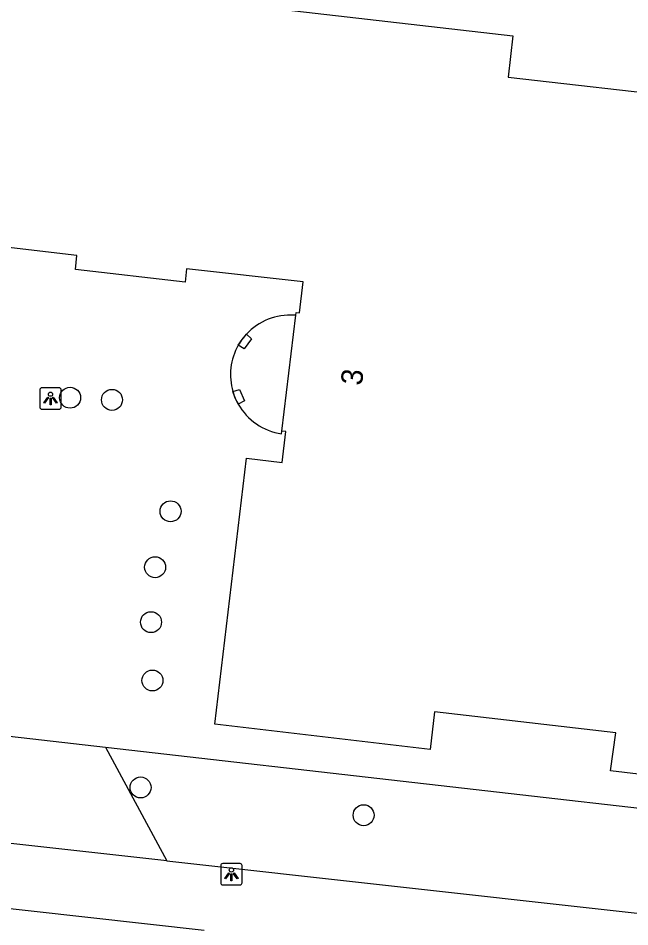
# Model space of a CAD drawing. Extents: x 161928 to 163055, y 386475 to 387428.
# Drawn here: x 162543.45 to 162571.99, y 386825.3 to 386867.7 of the extents above; entities that cross this region are included whole.
import ezdxf

# ---------------------------------------------------------------- set-up
doc = ezdxf.new("R2010")
doc.units = 0
for name, color, linetype in [('IMGEO_Boom', 7, 'Continuous'), ('IMGEO_Groenvoorziening', 7, 'Continuous'), ('IMGEO_Lichtpunt', 7, 'Continuous'), ('IMGEO_Pand', 7, 'Continuous'), ('IMGEO_Pand_nummerreeks', 7, 'Continuous'), ('IMGEO_Pand_overbouw', 7, 'Continuous'), ('IMGEO_Voetpad_open', 7, 'Continuous')]:
    doc.layers.add(name, color=color, linetype=linetype)

msp = doc.modelspace()

# ---------------------------------------------------------------- linework, layer by layer
at = {"layer": 'IMGEO_Boom'}
for centre in [(162545.875, 386849.992), (162547.83, 386849.892), (162550.562, 386844.691), (162549.843, 386842.082), (162549.651, 386839.518), (162549.717, 386836.796), (162549.164, 386831.806), (162559.571, 386830.509)]:
    msp.add_circle(centre, 0.489, dxfattribs=at)
at = {"layer": 'IMGEO_Groenvoorziening'}
for points in [[(162538.007, 386834.772), (162547.524, 386833.685)], [(162547.524, 386833.685), (162592.463, 386828.554)], [(162547.524, 386833.685), (162550.384, 386828.383)]]:
    msp.add_lwpolyline(points, dxfattribs=at)
at = {"layer": 'IMGEO_Lichtpunt'}
for p, q in [((162544.462, 386850.359), (162544.462, 386849.552)), ((162544.462, 386850.359), (162544.462, 386849.552)), ((162545.364, 386850.454), (162544.556, 386850.454)), ((162545.364, 386850.454), (162544.556, 386850.454)), ((162545.458, 386849.552), (162545.458, 386850.359)), ((162545.458, 386849.552), (162545.458, 386850.359)), ((162544.556, 386849.458), (162545.364, 386849.458)), ((162544.556, 386849.458), (162545.364, 386849.458)), ((162552.905, 386828.162), (162552.905, 386827.355)), ((162552.905, 386828.162), (162552.905, 386827.355)), ((162553.807, 386828.257), (162552.999, 386828.257)), ((162553.807, 386828.257), (162552.999, 386828.257)), ((162553.901, 386827.355), (162553.901, 386828.162)), ((162553.901, 386827.355), (162553.901, 386828.162)), ((162552.999, 386827.261), (162553.807, 386827.261)), ((162552.999, 386827.261), (162553.807, 386827.261))]:
    msp.add_line(p, q, dxfattribs=at)
for points in [[(162544.836, 386850.023), (162544.875, 386849.995), (162544.687, 386849.733), (162544.649, 386849.76), (162544.836, 386850.023)], [(162544.938, 386849.975), (162544.985, 386849.975), (162544.985, 386849.653), (162544.938, 386849.653), (162544.938, 386849.975)], [(162545.048, 386849.995), (162545.086, 386850.022), (162545.273, 386849.76), (162545.234, 386849.732), (162545.048, 386849.995)], [(162553.279, 386827.826), (162553.318, 386827.798), (162553.13, 386827.536), (162553.092, 386827.563), (162553.279, 386827.826)], [(162553.381, 386827.778), (162553.428, 386827.778), (162553.428, 386827.456), (162553.381, 386827.456), (162553.381, 386827.778)], [(162553.491, 386827.798), (162553.529, 386827.825), (162553.716, 386827.563), (162553.677, 386827.535), (162553.491, 386827.798)]]:
    msp.add_lwpolyline(points, dxfattribs=at)
for centre in [(162544.961, 386850.157), (162553.404, 386827.96)]:
    msp.add_circle(centre, 0.0994, dxfattribs=at)
for centre, start, end in [((162544.556, 386850.359), 90, 180), ((162544.556, 386850.359), 90, 180), ((162545.364, 386850.359), 0, 90), ((162545.364, 386850.359), 0, 90), ((162544.556, 386849.552), 180, 270), ((162544.556, 386849.552), 180, 270), ((162545.364, 386849.552), 270, 0), ((162545.364, 386849.552), 270, 360), ((162552.999, 386828.162), 90, 180), ((162552.999, 386828.162), 90, 180), ((162553.807, 386828.162), 0, 90), ((162553.807, 386828.162), 0, 90), ((162552.999, 386827.355), 180, 270), ((162552.999, 386827.355), 180, 270), ((162553.807, 386827.355), 270, 0), ((162553.807, 386827.355), 270, 360)]:
    msp.add_arc(centre, 0.0946, start, end, dxfattribs=at)
at = {"layer": 'IMGEO_Pand'}
for points in [[(162574.087, 386832.227), (162571.097, 386832.581), (162571.333, 386834.36), (162562.882, 386835.34), (162562.678, 386833.581), (162552.636, 386834.752), (162554.107, 386847.175), (162555.769, 386846.974), (162555.937, 386848.415), (162555.751, 386848.438), (162556.406, 386853.837), (162556.423, 386853.974), (162556.586, 386853.959), (162556.743, 386855.406), (162551.313, 386856.013), (162551.248, 386855.39), (162546.13, 386855.968), (162546.194, 386856.633), (162543.139, 386856.979), (162540.911, 386857.271), (162537.814, 386857.619), (162539.242, 386870.033)], [(162549.575, 386868.841), (162566.535, 386866.876)], [(162566.535, 386866.876), (162566.315, 386864.946), (162574.786, 386863.981), (162575.008, 386865.889), (162577.993, 386865.556), (162577.791, 386863.784)], [(162554.101, 386852.956), (162554.346, 386852.74), (162554.001, 386852.28), (162553.723, 386852.44), (162553.897, 386852.709), (162554.101, 386852.956)], [(162553.775, 386850.379), (162554.01, 386849.854), (162553.72, 386849.691), (162553.578, 386849.978), (162553.471, 386850.28), (162553.775, 386850.379)]]:
    msp.add_lwpolyline(points, dxfattribs=at)
at = {"layer": 'IMGEO_Pand_overbouw'}
for points in [[(162555.735, 386848.305), (162555.751, 386848.438), (162556.406, 386853.837)], [(162556.406, 386853.837), (162556.335, 386853.843)]]:
    msp.add_lwpolyline(points, dxfattribs=at)
for centre, radius, start, end in [((162556.145, 386851.064), 2.785, 86.0915, 137.2192), ((162556.122, 386851.079), 2.759, 137.1178, 150.4323), ((162556.154, 386851.062), 2.794, 150.4439, 196.2472), ((162556.06, 386851.027), 2.694, 196.1007, 209.7317), ((162556.148, 386851.063), 2.788, 209.4653, 261.4911)]:
    msp.add_arc(centre, radius, start, end, dxfattribs=at)
at = {"layer": 'IMGEO_Voetpad_open'}
for points in [[(162550.384, 386828.383), (162537.488, 386829.82)], [(162550.384, 386828.383), (162591.897, 386823.758)], [(162527.763, 386827.865), (162552.129, 386825.148)]]:
    msp.add_lwpolyline(points, dxfattribs=at)

# ---------------------------------------------------------------- texts
at = {"layer": 'IMGEO_Pand_nummerreeks'}
msp.add_text('3', height=1, rotation=83.3253, dxfattribs=at).set_placement((162559.488, 386850.533))

doc.saveas('drawing.dxf')
